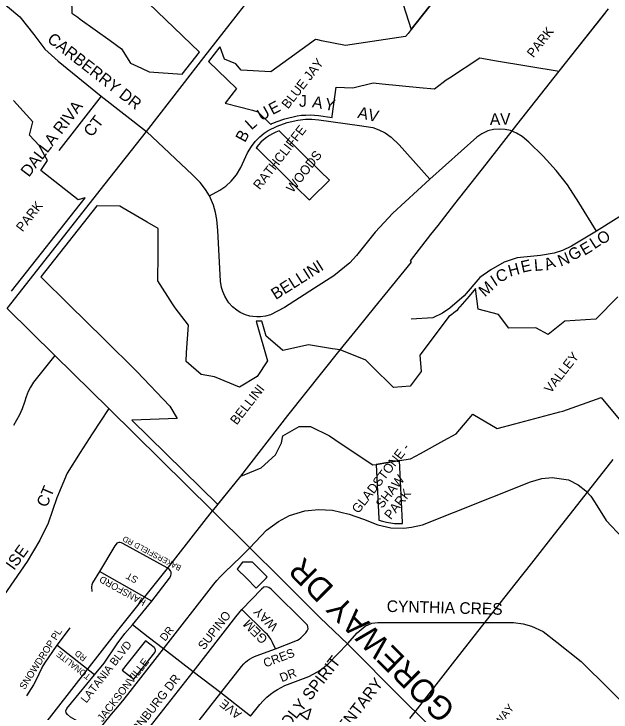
# Model space of a CAD drawing. Extents: x 586326 to 623965, y 4819854 to 4857850.
# Drawn here: x 601554 to 602837, y 4848747 to 4850245 of the extents above; entities that cross this region are included whole.
import ezdxf

# ---------------------------------------------------------------- set-up
doc = ezdxf.new("R2010")
doc.units = 0
for name, color, linetype in [('Lots_Concessions', 7, 'Continuous'), ('Major Rds and Hwys', 7, 'Continuous'), ('Major Rds Lbls', 7, 'Continuous'), ('Minor Rd Lbls', 7, 'Continuous'), ('Minor Rds', 7, 'Continuous'), ('Park Lbls', 7, 'Continuous'), ('Park Outlines', 7, 'Continuous'), ('Proposed Secondary Rds', 7, 'Continuous'), ('School Syms_Lbls', 7, 'Continuous'), ('Secondary Rds Lbls', 7, 'Continuous')]:
    doc.layers.add(name, color=color, linetype=linetype)

msp = doc.modelspace()

# ---------------------------------------------------------------- linework, layer by layer
at = {"layer": 'Lots_Concessions'}
for p, q in [((602725.3, 4850122.6), (602831, 4850256.2)), ((602634.1, 4850007.5), (602725.3, 4850122.6)), ((602568.2, 4849923.3), (602634.1, 4850007.5)), ((602501.3, 4849837.6), (602568.2, 4849923.3)), ((602465.2, 4849791.4), (602501.3, 4849837.6)), ((602449.9, 4849771.7), (602465.2, 4849791.4)), ((602405.9, 4849715.2), (602449.9, 4849771.7)), ((602351.5, 4849643), (602408.3, 4849712.8)), ((602408.3, 4849712.8), (602405.9, 4849715.2)), ((602329.5, 4849615.9), (602351.5, 4849643)), ((602293.5, 4849571.7), (602329.5, 4849615.9)), ((602254.8, 4849524.1), (602293.5, 4849571.7)), ((602142.5, 4849383.3), (602254.8, 4849524.1)), ((602041.3, 4849253.2), (602142.5, 4849383.3)), ((602702.7, 4849112.4), (602841.1, 4849288.8)), ((601980.8, 4849177.9), (602041.3, 4849253.2)), ((601884, 4849055.3), (601981, 4849178.5)), ((602666.7, 4849066.7), (602702.7, 4849112.4)), ((602630.8, 4849021.2), (602666.7, 4849066.7)), ((601777.3, 4848921.7), (601884, 4849055.3)), ((602558.2, 4848929.6), (602630.8, 4849021.2)), ((602496.3, 4848850.6), (602558.2, 4848929.6)), ((601548.7, 4848629.6), (601777.3, 4848921.7)), ((602415.8, 4848747.7), (602496.3, 4848850.6)), ((602404.4, 4848733.1), (602415.8, 4848747.7))]:
    msp.add_line(p, q, dxfattribs=at)
at = {"layer": 'Major Rds and Hwys'}
for points in [[(601838.7, 4849993.2), (601915.5, 4850091.8), (601962.3, 4850151.8), (602119.1, 4850353.1)], [(601539.4, 4849612.8), (601750.2, 4849880.8), (601838.7, 4849993.2)], [(601642.4, 4849511.9), (601539.4, 4849612.8)], [(601758.4, 4849398.3), (601642.4, 4849511.9)], [(602061.1, 4849099.3), (601980.8, 4849178.6), (601758.4, 4849398.3)], [(602270.6, 4848893.6), (602212.2, 4848949), (602197.6, 4848963.5), (602127.4, 4849033.3), (602061.1, 4849099.3)], [(602388, 4848775.5), (602270.6, 4848893.6)], [(602528.4, 4848637.4), (602388, 4848775.5)]]:
    msp.add_lwpolyline(points, dxfattribs=at)
at = {"layer": 'Minor Rds'}
for points in [[(601432.9, 4850293.1), (601503.5, 4850277.9), (601540.5, 4850261.7), (601566.6, 4850239.3), (601597.2, 4850201.3), (601620.3, 4850169.9), (601649, 4850144), (601741.3, 4850068.9)], [(601741.3, 4850068.9), (601651, 4849952.1)], [(601741.3, 4850068.9), (601838.7, 4849993.2)], [(601974.5, 4849854.9), (601996.2, 4849867), (602009.3, 4849875.7), (602021, 4849886.1), (602032.2, 4849899.7), (602041.9, 4849916.1), (602055.9, 4849947.1), (602064.4, 4849961.1), (602072.4, 4849971.9), (602082.1, 4849981.5), (602091.8, 4849989.3), (602100.4, 4849995.1), (602119.7, 4850004.4), (602141.2, 4850012.2), (602164, 4850017.1), (602180.8, 4850019.2), (602194.3, 4850019.3), (602209.2, 4850017.9), (602296.2, 4850006), (602324.8, 4850001.6), (602338.3, 4849996.9), (602351.4, 4849990.1), (602364.1, 4849980.9), (602381.5, 4849964.1), (602447.7, 4849890.5)], [(601974.5, 4849854.9), (601965.5, 4849868.9), (601954.1, 4849883.3), (601937.6, 4849900), (601838.7, 4849993.2)], [(602805.7, 4849779.4), (602767.6, 4849840.4), (602743, 4849878.4), (602718.6, 4849909.1), (602690.7, 4849940.1), (602659.8, 4849970.2), (602645.7, 4849982), (602633.5, 4849989.7), (602620.8, 4849995.1), (602609.5, 4849997.4), (602597.5, 4849998), (602584.5, 4849997.6), (602572.2, 4849994.5), (602559.2, 4849988.1), (602548.6, 4849981.2), (602447.7, 4849890.5)], [(602447.7, 4849890.5), (602368.1, 4849818), (602330.2, 4849777.3), (602290, 4849726.9), (602275.5, 4849711.5), (602241, 4849683.2), (602200, 4849656.7), (602135, 4849615.6), (602105, 4849599.8), (602094.2, 4849596.8), (602083.7, 4849595.3), (602075.9, 4849595.2), (602067.6, 4849595.9), (602061.1, 4849596.9), (602051.5, 4849599.8), (602040.2, 4849604.5), (602033, 4849609.3), (602023.9, 4849616.8), (602015.7, 4849625.5), (602011.9, 4849631.1), (602007.1, 4849639.5), (602003, 4849649.4), (602000, 4849658.4), (601998, 4849671.9), (601992.4, 4849780.3), (601990.2, 4849804), (601987.3, 4849819.3), (601982.8, 4849834.9), (601974.5, 4849854.9)], [(603021.8, 4849789.2), (603001.3, 4849808.9), (602987.1, 4849820.2), (602973.2, 4849827.8), (602955.8, 4849833.5), (602941.1, 4849836.6), (602930, 4849837.4), (602921.2, 4849837.3), (602911, 4849836.3), (602897.7, 4849833.4), (602884.5, 4849828.4), (602805.7, 4849779.4)], [(602805.7, 4849779.4), (602751.8, 4849746.8), (602732.4, 4849737.8), (602714.4, 4849731.9), (602685, 4849727.2), (602635.1, 4849721.9), (602607.1, 4849712.9), (602578.2, 4849696.3), (602555.2, 4849679.9), (602521.3, 4849640.5), (602490.4, 4849613.8), (602474.6, 4849603.4), (602453.7, 4849592.9), (602407.5, 4849590.2)], [(601642.4, 4849511.9), (601605.2, 4849465.9), (601596.6, 4849455), (601589.9, 4849444), (601584.9, 4849434.7), (601580.7, 4849423.5), (601576.8, 4849411.8), (601572.2, 4849397.7), (601566.2, 4849384.7), (601553.6, 4849361.7)], [(601758.4, 4849398.3), (601722.6, 4849344.2), (601696.3, 4849303.7), (601668.6, 4849259.8), (601646.4, 4849206.9), (601628.1, 4849152.6), (601610.2, 4849115.9), (601582.6, 4849069.8), (601510.6, 4848966.4), (601458.8, 4848899.3), (601430.1, 4848872.4)], [(602061.1, 4849099.3), (602097, 4849137.1), (602122.4, 4849155.9), (602146.2, 4849168.6), (602179.1, 4849178.7), (602208.6, 4849181.9), (602238.7, 4849180.5), (602274.1, 4849171.4), (602304.9, 4849160.9), (602336.1, 4849148.9), (602363.8, 4849142.3), (602391.7, 4849141.5), (602408.4, 4849143.5), (602432.1, 4849148.6), (602498.4, 4849175), (602663.4, 4849241.2), (602688.3, 4849248.3), (602710.5, 4849250.7), (602745.5, 4849245), (602766.2, 4849234.3), (602782.8, 4849221.5), (602793.5, 4849210.2), (602801.3, 4849198.1), (602806.2, 4849190.2), (602826.3, 4849158.2), (602861.1, 4849121.2)], [(601850.6, 4848985.2), (601888.1, 4849034.3), (601891, 4849039.5), (601891.9, 4849043.9), (601891.9, 4849046.9), (601890.8, 4849050.1), (601887.7, 4849053.4), (601883.5, 4849056.4), (601788.2, 4849108.8), (601785, 4849110.2), (601782.1, 4849111), (601779.8, 4849111), (601777.6, 4849110.4), (601775.6, 4849109.2), (601773.5, 4849107.2), (601771.1, 4849103.6), (601737.8, 4849048.6)], [(601875.2, 4848882.5), (601983.7, 4849021.5), (601990.3, 4849029.4), (601996.4, 4849036.1), (602007.5, 4849047.4), (602041.9, 4849080.1), (602061.1, 4849099.3)], [(601737.8, 4849048.6), (601723.3, 4849024), (601721.5, 4849019.9), (601720.6, 4849015.4), (601721.2, 4849005.4)], [(601850.6, 4848985.2), (601737.8, 4849048.6)], [(602181.7, 4848936.5), (602106.6, 4849010.8), (602101.7, 4849014.4), (602096.3, 4849015.9), (602091.2, 4849014.8), (602086, 4849010.6), (602043.7, 4848966.7)], [(601809, 4848934.2), (601850.6, 4848985.2)], [(601939.3, 4848833.3), (602031, 4848951), (602043.7, 4848966.7)], [(602116.2, 4848882.5), (602109.8, 4848896.4), (602105.9, 4848903.1), (602102.4, 4848908.4), (602098.6, 4848913.5), (602094.1, 4848918), (602043.7, 4848966.7)], [(601674.1, 4848927.6), (601647, 4848890.9), (601646.5, 4848890.1)], [(601727.4, 4848826.6), (601748.1, 4848852), (601775.9, 4848893.6), (601792.7, 4848915.5), (601809, 4848934.2)], [(601842.8, 4848907.8), (601809, 4848934.2)], [(602116.2, 4848882.5), (602163.1, 4848901.4), (602166.6, 4848903.5), (602170.2, 4848906.5), (602181.3, 4848917), (602184.1, 4848920.9), (602186.3, 4848925.5), (602185.8, 4848929.9), (602184.4, 4848933.4), (602181.7, 4848936.5)], [(602270.6, 4848893.6), (602291.5, 4848916.7), (602308.7, 4848931.5), (602322.8, 4848937.5), (602335.8, 4848939.4), (602349.3, 4848939.4), (602568.1, 4848939.3), (602627.1, 4848939.2), (602648.2, 4848935.9), (602665.7, 4848931.1), (602690.7, 4848920), (602720.1, 4848896.7), (602772.7, 4848855.3), (602893.6, 4848736.2), (602907.1, 4848725.4), (602927.2, 4848714.1), (602955.1, 4848705.6)], [(601875.2, 4848882.5), (601842.8, 4848907.8)], [(601646.5, 4848890.1), (601620.1, 4848852.1), (601614.5, 4848842.2), (601614.2, 4848841.7), (601601.5, 4848814.3), (601596.2, 4848805.6), (601581.1, 4848781.7)], [(601727.4, 4848826.6), (601646.5, 4848890.1)], [(601733.5, 4848704.8), (601763.7, 4848742.6), (601777.6, 4848758.3), (601790.9, 4848774.6), (601875.2, 4848882.5)], [(601939.3, 4848833.3), (601875.2, 4848882.5)], [(601998.5, 4848787.8), (602043.1, 4848844.8), (602047.9, 4848850.3), (602051.4, 4848854), (602056.1, 4848857.7), (602060.2, 4848860.5), (602064.9, 4848863.2), (602069.4, 4848865.7), (602074.3, 4848867.6), (602116.2, 4848882.5)], [(601698.5, 4848724.3), (601686, 4848730.2), (601675.8, 4848736.2), (601669.1, 4848741.3), (601666.4, 4848745.1), (601666, 4848749.5), (601668, 4848754.3), (601678.1, 4848766.6), (601727.4, 4848826.6)], [(601783.2, 4848653.6), (601807.9, 4848668.7), (601812.7, 4848673.1), (601817, 4848677.7), (601821.3, 4848682.7), (601939.3, 4848833.3)], [(601998.5, 4848787.8), (601939.3, 4848833.3)], [(601809.3, 4848587.4), (601844.4, 4848600.9), (601849.9, 4848604.1), (601854.9, 4848607.8), (601859.9, 4848612.2), (601863.9, 4848616.4), (601998.5, 4848787.8)], [(602062.3, 4848737.8), (601998.5, 4848787.8)]]:
    msp.add_lwpolyline(points, dxfattribs=at)
at = {"layer": 'Park Outlines'}
for points in [[(601519.1, 4850402.3), (601571.6, 4850383.1), (601592.7, 4850377.2), (601644, 4850337.3), (601657.2, 4850324.8), (601677.2, 4850305.8), (601678.4, 4850247.4), (601691.2, 4850238.2), (601696.3, 4850234.5), (601760.8, 4850188.1), (601785, 4850170.7), (601804.5, 4850140), (601828.5, 4850128.7), (601844.6, 4850121.1), (601915.4, 4850116.2), (601915.8, 4850116.1), (601953, 4850163.4), (601515.1, 4850583.6)], [(602486.5, 4850312), (602407.2, 4850211.8), (602400.8, 4850203.7), (602395.3, 4850196.8), (602266.5, 4850177.4), (602214.8, 4850187.9), (602206.9, 4850189.5), (602201.6, 4850190.6), (602144.4, 4850149), (602106.1, 4850121.2), (602042, 4850124.8), (602031, 4850138.2), (602006.5, 4850148.3), (601996.9, 4850174.2), (601996.8, 4850174.6), (601972.2, 4850143.4), (602032.5, 4850085.6), (602007.8, 4850054.1), (602066.8, 4850038.6), (602078.3, 4850035.6), (602105.3, 4850008.6), (602108, 4850009.8), (602108.3, 4850009.9), (602112.8, 4850011.8), (602117.4, 4850013.5), (602136.3, 4850020), (602145, 4850022.7), (602153.9, 4850024.9), (602162.9, 4850026.6), (602172, 4850027.8), (602181.2, 4850028.4), (602190.3, 4850028.5), (602199.5, 4850028.1), (602208.6, 4850027.1), (602237.4, 4850023.3), (602237.7, 4850025.8), (602246, 4850088), (602281.9, 4850086.8), (602325.5, 4850097.6), (602345.4, 4850095.6), (602425, 4850087.8), (602457.6, 4850084.6), (602476.4, 4850099.1), (602482.8, 4850104), (602489.6, 4850108.4), (602555.2, 4850151.1), (602590.7, 4850145.1), (602725.3, 4850122.6), (602824.5, 4850248)], [(601549.1, 4849650.2), (601707.2, 4849851), (601706.7, 4849850.9), (601692.2, 4849846.2), (601611.9, 4849909.4), (601626.3, 4849930.6), (601623.3, 4849936.1), (601608.5, 4849962.8), (601587.8, 4849984.9), (601594.6, 4850013.6), (601560.3, 4850051.6), (601553.3, 4850059.3)], [(602851, 4849638.2), (602804, 4849590.3), (602737.4, 4849586), (602701.5, 4849557), (602675.4, 4849571.7), (602617.4, 4849570.8), (602595.3, 4849600), (602551.1, 4849611.9), (602545.6, 4849655.7), (602531.7, 4849639.6), (602511.8, 4849616.5), (602509.4, 4849613.6), (602509.2, 4849613.4), (602504.5, 4849608.4), (602499.4, 4849603.7), (602494, 4849599.5), (602488.3, 4849595.7), (602484.7, 4849590.9), (602426.2, 4849512.6), (602429, 4849477.6), (602404.9, 4849446.5), (602369.3, 4849443.3), (602323, 4849489.3), (602310, 4849502.2), (602254.8, 4849524.1), (602238.1, 4849526.8), (602187.2, 4849534.9), (602131.8, 4849523.1), (602120.2, 4849533), (602096.1, 4849553.5), (602087.6, 4849583.6), (602086.9, 4849586), (602080.7, 4849585.7), (602074.5, 4849585.7), (602075.3, 4849583.2), (602098.6, 4849500.5), (602076.7, 4849467.3), (602038.9, 4849444.3), (601985.1, 4849466.8), (601956.2, 4849471.5), (601923.9, 4849499.4), (601925.2, 4849518.9), (601929.2, 4849577.7), (601900.6, 4849614.8), (601895, 4849623.5), (601863.5, 4849672.4), (601863.8, 4849729.7), (601864, 4849784.7), (601840.6, 4849798.4), (601788.6, 4849828.7), (601781.7, 4849832.7), (601732.8, 4849833.7), (601732.5, 4849833.7), (601612.2, 4849681), (601672.9, 4849621.1), (601747.1, 4849548), (601818.1, 4849478.1), (601888.9, 4849403.3), (601904.8, 4849376.7), (601808.2, 4849373.7), (601807.8, 4849373.7), (601992.2, 4849192.1), (601992.4, 4849192.3), (602041.3, 4849253.2), (602061.1, 4849261.2), (602085.2, 4849271), (602116.1, 4849298.9), (602128.6, 4849324.7), (602131.9, 4849339.6), (602166.7, 4849360.1), (602191.1, 4849359.8), (602232.3, 4849339.7), (602255.1, 4849324.4), (602325.1, 4849277.4), (602332.5, 4849278.6), (602332.5, 4849278.6), (602382.2, 4849286.6), (602406.2, 4849290.5), (602427.6, 4849302.2), (602477.5, 4849329.5), (602504.1, 4849344), (602540.2, 4849386), (602592.1, 4849355.5), (602630, 4849365.5), (602726.6, 4849391.1), (602733.1, 4849392.8), (602815.6, 4849421.9), (602883.1, 4849340.9)]]:
    msp.add_lwpolyline(points, dxfattribs=at)
for points in [[(602187.2, 4850415.7), (602169.8, 4850393.6), (602170, 4850393.4), (602243.9, 4850342.2), (602269.1, 4850334.4), (602293, 4850303.7), (602312.7, 4850291.2), (602335.5, 4850268.5), (602389.9, 4850265.8), (602407.2, 4850211.8), (602486.5, 4850312), (602473.8, 4850344.2), (602416.7, 4850369.1), (602400, 4850396.4), (602363.7, 4850403), (602349.8, 4850405.6), (602293.5, 4850437.2), (602330, 4850483.5), (602279.1, 4850531.5), (602278.9, 4850531.7)], [(602123.9, 4849994.6), (602123.6, 4849994.5), (602116.5, 4849991.7), (602109.5, 4849988.4), (602102.8, 4849984.5), (602096.4, 4849980.1), (602090.3, 4849975.3), (602084.7, 4849970), (602079.4, 4849964.2), (602074.6, 4849958.1), (602076.4, 4849956.4), (602128.1, 4849905.6), (602160.7, 4849873.4), (602188.3, 4849846.3), (602191.6, 4849849.5), (602231.8, 4849888.5), (602212.1, 4849907.9), (602125.9, 4849992.6)], [(602382.2, 4849286.6), (602332.5, 4849278.6), (602332.5, 4849278.6), (602332.5, 4849278.6), (602337.7, 4849161.7), (602337.8, 4849159.1), (602346.1, 4849156.5), (602354.5, 4849154.5), (602363.1, 4849153), (602371.7, 4849151.9), (602380.4, 4849151.4), (602389, 4849151.5), (602388.9, 4849153.9)], [(602066.3, 4849068.4), (602045, 4849068.3), (602042.6, 4849065.2), (602033.6, 4849053.8), (602053.4, 4849034.1), (602074.8, 4849013), (602096.2, 4849034.6), (602098.3, 4849036.8)], [(601836.6, 4848900), (601797.7, 4848850.7), (601787, 4848837), (601811.7, 4848817.6), (601856.6, 4848874.8), (601857.6, 4848876.5), (601858.1, 4848878.4), (601858.1, 4848880.3), (601857.6, 4848882.2), (601856.7, 4848883.9), (601855.3, 4848885.3), (601836.9, 4848899.8)]]:
    msp.add_lwpolyline(points, close=True, dxfattribs=at)
at = {"layer": 'Proposed Secondary Rds'}
msp.add_lwpolyline([(602062.3, 4848737.8), (602082.5, 4848763.3), (602089.6, 4848771.3), (602097.1, 4848778.5), (602105, 4848785.1), (602112.9, 4848790.7), (602120.1, 4848795.5), (602128.1, 4848799.8), (602136.3, 4848803.7), (602187.7, 4848823.3), (602206.2, 4848832.9), (602213.9, 4848838.1), (602221.1, 4848843.7), (602228.8, 4848850.5), (602270.6, 4848893.6)], dxfattribs=at)
at = {"layer": 'School Syms_Lbls'}
msp.add_lwpolyline([(602169.3, 4848742.7), (602192, 4848753.8), (602185.1, 4848730.3)], close=True, dxfattribs=at)

# ---------------------------------------------------------------- texts
at = {"layer": 'Major Rds Lbls'}
msp.add_text('GOREWAY DR', height=50, rotation=135.2718, dxfattribs=at).set_placement((602505.2, 4848755.3))
at = {"layer": 'Minor Rd Lbls'}
for s, height, rotation, p in [('CARBERRY DR', 25.002, 322.1981, (601623.8, 4850187.4)), ('J', 25, 0, (602166.5, 4850046.1)), ('A', 25, 350.2176, (602193.5, 4850045.1)), ('Y', 25, 347.4712, (602219.5, 4850041.1)), ('DALLA RIVA', 25, 52.5614, (601586.3, 4849893.7)), ('E', 25, 27.5528, (602109.5, 4850028.1)), ('U', 25, 29.3578, (602085.5, 4850015.1)), ('AV', 25, 347.4712, (602291, 4850022.7)), ('CT', 25, 52.5614, (601721.4, 4849979.5)), ('AV', 25, 1.4265, (602576.5, 4850006.8)), ('L', 25, 41.9872, (602064.5, 4849995.1)), ('B', 25, 61.631, (602050.5, 4849968.1)), ('O', 25, 30.6064, (602815.7, 4849748.8)), ('E', 25, 30.3433, (602779.3, 4849726)), ('L', 25, 32.7352, (602801, 4849740)), ('G', 25, 30.3433, (602753.7, 4849714.5)), ('A', 25, 22.249, (602698.7, 4849694.5)), ('N', 25, 22.249, (602728.4, 4849702.7)), ('BELLINI', 25, 32.2757, (602116.5, 4849631.1)), ('H', 25, 14.9314, (602619.3, 4849681.2)), ('E', 25, 12.5288, (602645.8, 4849689.7)), ('L', 25, 4.8991, (602672.3, 4849693.5)), ('C', 25, 14.9314, (602593.2, 4849669.4)), ('I', 25, 32.6193, (602587.8, 4849659.8)), ('M', 25, 41.7603, (602565.7, 4849636.8)), ('CT', 25, 66.9052, (601624.6, 4849184.5)), ('BAKERSFIELD RD', 12.1, 152.0715, (601914.9, 4849060.1)), ('E', 25, 53.9993, (601573.6, 4849075.7)), ('S', 25, 53.9993, (601559.9, 4849057.2)), ('I', 25, 53.9993, (601554.6, 4849049.5)), ('HANSFORD', 14.64, 150.9466, (601839.1, 4848986.6)), ('ST', 14.64, 150.9466, (601822.4, 4849035.1)), ('CYNTHIA CRES', 25.002, 358.5354, (602354.7, 4848961.9)), ('SUPINO', 18.69, 51.9858, (601962.5, 4848878.9)), ('WAY', 19.53, 135.1502, (602123.1, 4848932.5)), ('GEM', 19.53, 134.8457, (602100.7, 4848905)), ('JACKSONVILLE         DR', 16.488, 52.1664, (601744.6, 4848724.5)), ('SNOWDROP PL', 14.989, 57.399, (601577.3, 4848793.8)), ('LATANIA BLVD', 16.993, 51.9858, (601709.7, 4848765)), ('CRES', 18.69, 20.5783, (602094, 4848842.3)), ('TONALITE', 13.31, 141.9858, (601720.4, 4848825.4)), ('RD', 13.31, 141.9858, (601711.7, 4848865)), ('CAIRNBURG DR', 18.693, 51.9858, (601793.9, 4848666.8)), ('AVE', 18.69, 141.8206, (602044.8, 4848744.9))]:
    msp.add_text(s, height=height, rotation=rotation, dxfattribs=at).set_placement(p)
at = {"layer": 'Park Lbls'}
for s, height, p in [('PARK', 19.99, (602669.9, 4850150)), ('BLUE JAY', 19.99, (602143, 4850040.3)), ('RATHCLIFFE', 19.99, (602082.1, 4849866.6)), ('WOODS', 19.99, (602153, 4849860.2)), ('PARK', 19.99, (601572.8, 4849776.3)), ('VALLEY', 19.99, (602707, 4849429.8)), ('BELLINI ', 19.99, (602032.6, 4849361.8)), ('GLADSTONE -', 19.992, (602293.9, 4849171.6)), ('SHAW', 19.99, (602345.2, 4849182.7)), ('PARK', 19.99, (602363.6, 4849158.6)), ('GOREWAY', 17.14, (602556, 4848661.3))]:
    msp.add_text(s, height=height, rotation=52, dxfattribs=at).set_placement(p)
at = {"layer": 'School Syms_Lbls'}
for s, p in [('HOLY SPIRIT', (602129.3, 4848691)), ('ELEMENTARY', (602209.4, 4848629.1))]:
    msp.add_text(s, height=25, rotation=52, dxfattribs=at).set_placement(p)
at = {"layer": 'Secondary Rds Lbls'}
msp.add_text('DR', height=18.69, rotation=21.9484, dxfattribs=at).set_placement((602129.6, 4848810.8))

doc.saveas('drawing.dxf')
